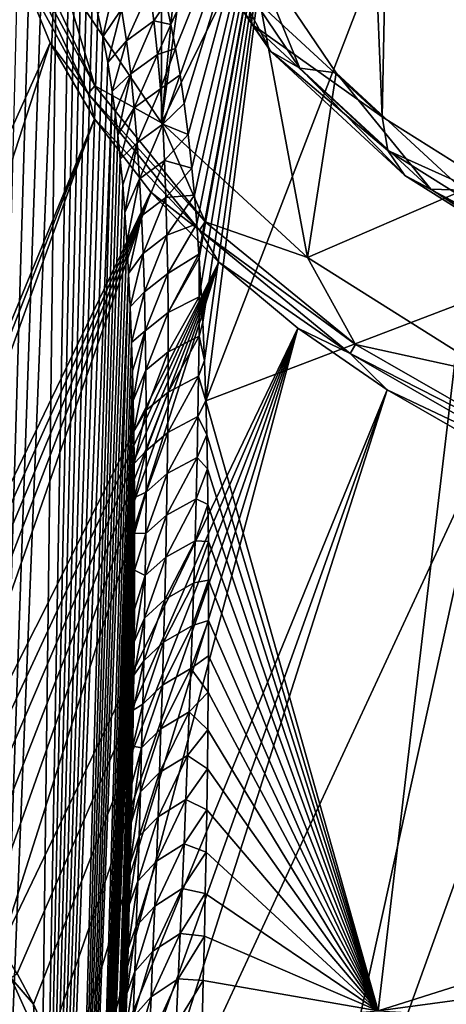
# Model space of a CAD drawing. Header units: metres. Extents: x -109 to 109, y -452 to 89.
# Tile 317 of 656: x -92.34 to -87.79, y -38.85 to -28.34. Entities that reach past the tile are written whole.
import ezdxf

# ---------------------------------------------------------------- set-up
doc = ezdxf.new("R2010")
doc.units = ezdxf.units.M
doc.layers.add('solid_K244270000C71_000', color=7, linetype='CONTINUOUS')

msp = doc.modelspace()

# ---------------------------------------------------------------- linework, layer by layer
at = {"layer": 'solid_K244270000C71_000'}
for points in [[(-88.470261, -29.380968, 9.53756), (-89.927452, -28.031088, 11.465388), (-89.492371, -4.299621, -6.140972)], [(-88.470261, -29.380968, 9.53756), (-89.492371, -4.299621, -6.140972), (-87.992493, -5.526445, -7.898163)], [(-86.605431, -30.554285, 7.861891), (-88.470261, -29.380968, 9.53756), (-87.992493, -5.526445, -7.898163)], [(-86.605431, -30.554285, 7.861891), (-87.992493, -5.526445, -7.898163), (-86.142349, -6.594023, -9.409782)], [(-90.822731, -29.442749, 11.90998), (-91.88929, -27.86355, 14.165308), (-90.822731, -21.261734, 23.593681)], [(-90.822731, -29.442749, 11.90998), (-90.822731, -21.261734, 23.593681), (-90.360031, -24.615568, 18.803909)], [(-94.747925, -29.878593, 29.174433), (-91.537315, -22.719255, 23.019787), (-92.010674, -23.529327, 21.862885)], [(-94.747925, -29.878593, 29.174433), (-94.442474, -29.272766, 29.220625), (-91.537315, -22.719255, 23.019787)], [(-94.442474, -29.272766, 29.220625), (-94.16642, -28.762608, 29.309647), (-91.537315, -22.719255, 23.019787)], [(-94.16642, -28.762608, 29.309647), (-93.91465, -28.330359, 29.433001), (-91.537315, -22.719255, 23.019787)], [(-95.612434, -31.636143, 27.458111), (-92.010674, -23.529327, 21.862885), (-92.3517, -24.360994, 20.67514)], [(-95.612434, -31.636143, 27.458111), (-95.003662, -30.417549, 29.175941), (-92.010674, -23.529327, 21.862885)], [(-95.003662, -30.417549, 29.175941), (-94.747925, -29.878593, 29.174433), (-92.010674, -23.529327, 21.862885)], [(-90.822731, -29.442749, 11.90998), (-90.360031, -24.615568, 18.803909), (-90.360031, -26.088915, 16.699751)], [(-90.351059, -32.409859, 43.926884), (-87.416115, -24.791819, 37.232819), (-89.495682, -25.713297, 35.916809)], [(-90.351059, -32.409859, 43.926884), (-87.621185, -31.367176, 45.478718), (-87.416115, -24.791819, 37.232819)], [(-90.774887, -28.16095, 37.640839), (-90.723404, -28.396309, 38.073467), (-89.495682, -25.713297, 35.916809)], [(-90.723404, -28.396309, 38.073467), (-90.673706, -28.653082, 38.526512), (-89.495682, -25.713297, 35.916809)], [(-90.673706, -28.653082, 38.526512), (-90.626259, -28.933062, 39.001026), (-89.495682, -25.713297, 35.916809)], [(-90.626259, -28.933062, 39.001026), (-90.581581, -29.238312, 39.498199), (-89.495682, -25.713297, 35.916809)], [(-90.581581, -29.238312, 39.498199), (-90.539215, -29.568861, 40.01778), (-89.495682, -25.713297, 35.916809)], [(-90.539215, -29.568861, 40.01778), (-90.500336, -29.928356, 40.562016), (-89.495682, -25.713297, 35.916809)], [(-90.500336, -29.928356, 40.562016), (-90.472939, -30.216473, 40.985741), (-89.495682, -25.713297, 35.916809)], [(-90.472939, -30.216473, 40.985741), (-90.447433, -30.521994, 41.423767), (-89.495682, -25.713297, 35.916809)], [(-90.447433, -30.521994, 41.423767), (-90.424377, -30.846804, 41.877274), (-89.495682, -25.713297, 35.916809)], [(-90.424377, -30.846804, 41.877274), (-90.421974, -30.883274, 41.927536), (-89.495682, -25.713297, 35.916809)], [(-90.421974, -30.883274, 41.927536), (-90.403061, -31.189827, 42.345177), (-89.495682, -25.713297, 35.916809)], [(-90.403061, -31.189827, 42.345177), (-90.382919, -31.572123, 42.854027), (-89.495682, -25.713297, 35.916809)], [(-90.382919, -31.572123, 42.854027), (-90.365837, -31.979162, 43.381695), (-89.495682, -25.713297, 35.916809)], [(-90.365837, -31.979162, 43.381695), (-90.351059, -32.409859, 43.926884), (-89.495682, -25.713297, 35.916809)], [(-90.822731, -29.442749, 11.90998), (-90.360031, -26.088915, 16.699751), (-89.888031, -27.537155, 14.631449)], [(-89.858498, -28.395002, 11.76212), (-90.853294, -26.922131, 13.865601), (-89.927452, -28.031088, 11.465388)], [(-90.637993, -27.231112, 14.156734), (-90.853294, -26.922131, 13.865601), (-89.858498, -28.395002, 11.76212)], [(-93.016296, -54.149242, 52.726505), (-92.209091, -27.053881, 32.431316), (-92.34124, -27.033058, 32.047913)], [(-93.016296, -54.149242, 52.726505), (-92.074921, -27.120966, 32.879246), (-92.209091, -27.053881, 32.431316)], [(-93.016296, -54.149242, 52.726505), (-91.940643, -27.244474, 33.399143), (-92.074921, -27.120966, 32.879246)], [(-93.016296, -54.149242, 52.726505), (-92.255592, -52.589027, 54.250729), (-91.940643, -27.244474, 33.399143)], [(-92.255592, -52.589027, 54.250729), (-91.808617, -27.43486, 33.997486), (-91.940643, -27.244474, 33.399143)], [(-89.658112, -28.68189, 12.084806), (-90.304306, -27.443628, 14.421444), (-90.637993, -27.231112, 14.156734)], [(-89.658112, -28.68189, 12.084806), (-90.637993, -27.231112, 14.156734), (-89.858498, -28.395002, 11.76212)], [(-92.329224, -27.580891, 15.905022), (-92.256958, -27.504454, 15.867311), (-91.535141, -29.049665, 13.660522)], [(-91.88929, -27.86355, 14.165308), (-91.535141, -29.049665, 13.660522), (-92.256958, -27.504454, 15.867311)], [(-92.255592, -52.589027, 54.250729), (-91.744164, -27.558313, 34.328033), (-91.808617, -27.43486, 33.997486)], [(-89.888031, -27.537155, 14.631449), (-90.304306, -27.443628, 14.421444), (-89.347557, -28.860167, 12.398418)], [(-89.658112, -28.68189, 12.084806), (-89.347557, -28.860167, 12.398418), (-90.304306, -27.443628, 14.421444)], [(-91.604065, -29.133169, 13.68814), (-92.3517, -27.760229, 15.820532), (-92.329224, -27.580891, 15.905022)], [(-91.604065, -29.133169, 13.68814), (-92.329224, -27.580891, 15.905022), (-91.535141, -29.049665, 13.660522)], [(-92.255592, -52.589027, 54.250729), (-91.68116, -27.703156, 34.681179), (-91.744164, -27.558313, 34.328033)], [(-89.268356, -30.882694, 9.853524), (-90.822731, -29.442749, 11.90998), (-89.888031, -27.537155, 14.631449)], [(-88.960121, -28.910973, 12.669435), (-89.888031, -27.537155, 14.631449), (-89.347557, -28.860167, 12.398418)], [(-89.268356, -30.882694, 9.853524), (-89.888031, -27.537155, 14.631449), (-88.960121, -28.910973, 12.669435)], [(-92.255592, -52.589027, 54.250729), (-91.619843, -27.870539, 35.057732), (-91.68116, -27.703156, 34.681179)], [(-95.612427, -36.62241, 20.336985), (-92.3517, -27.760229, 15.820532), (-92.010674, -28.591896, 14.632788)], [(-91.604065, -29.133169, 13.68814), (-92.010674, -28.591896, 14.632788), (-92.3517, -27.760229, 15.820532)], [(-92.255592, -52.589027, 54.250729), (-91.560486, -28.061937, 35.458725), (-91.619843, -27.870539, 35.057732)], [(-90.822731, -29.442749, 11.90998), (-91.535141, -29.049665, 13.660522), (-91.88929, -27.86355, 14.165308)], [(-91.310867, -27.911364, 36.125244), (-91.50341, -28.279846, 35.885788), (-91.448868, -28.525221, 36.339561)], [(-91.310867, -27.911364, 36.125244), (-91.448868, -28.525221, 36.339561), (-91.248383, -28.232275, 36.715775)], [(-91.248383, -28.232275, 36.715775), (-91.195572, -28.569603, 37.297516), (-90.948509, -28.01421, 37.114185)], [(-91.195572, -28.569603, 37.297516), (-90.903557, -28.357729, 37.701042), (-90.948509, -28.01421, 37.114185)], [(-90.903557, -28.357729, 37.701042), (-90.774887, -28.16095, 37.640839), (-90.948509, -28.01421, 37.114185)], [(-89.858498, -28.395002, 11.76212), (-89.927452, -28.031088, 11.465388), (-88.470261, -29.380968, 9.53756)], [(-92.255592, -52.589027, 54.250729), (-91.50341, -28.279846, 35.885788), (-91.560486, -28.061937, 35.458725)], [(-91.248383, -28.232275, 36.715775), (-91.448868, -28.525221, 36.339561), (-91.397202, -28.801134, 36.822067)], [(-91.248383, -28.232275, 36.715775), (-91.397202, -28.801134, 36.822067), (-91.195572, -28.569603, 37.297516)], [(-90.903557, -28.357729, 37.701042), (-90.723404, -28.396309, 38.073467), (-90.774887, -28.16095, 37.640839)], [(-92.255592, -52.589027, 54.250729), (-91.448868, -28.525221, 36.339561), (-91.50341, -28.279846, 35.885788)], [(-91.195572, -28.569603, 37.297516), (-91.150986, -28.920961, 37.871227), (-90.903557, -28.357729, 37.701042)], [(-91.150986, -28.920961, 37.871227), (-90.866325, -28.71398, 38.278702), (-90.903557, -28.357729, 37.701042)], [(-90.866325, -28.71398, 38.278702), (-90.723404, -28.396309, 38.073467), (-90.903557, -28.357729, 37.701042)], [(-90.866325, -28.71398, 38.278702), (-90.673706, -28.653082, 38.526512), (-90.723404, -28.396309, 38.073467)], [(-88.408783, -29.737951, 9.844193), (-89.858498, -28.395002, 11.76212), (-88.470261, -29.380968, 9.53756)], [(-89.658112, -28.68189, 12.084806), (-89.858498, -28.395002, 11.76212), (-88.408783, -29.737951, 9.844193)], [(-92.255592, -52.589027, 54.250729), (-91.397202, -28.801134, 36.822067), (-91.448868, -28.525221, 36.339561)], [(-91.195572, -28.569603, 37.297516), (-91.397202, -28.801134, 36.822067), (-91.348701, -29.10923, 37.334373)], [(-91.195572, -28.569603, 37.297516), (-91.348701, -29.10923, 37.334373), (-91.150986, -28.920961, 37.871227)], [(-95.003632, -37.819782, 18.604338), (-95.612427, -36.62241, 20.336985), (-92.010674, -28.591896, 14.632788)], [(-95.003632, -37.819782, 18.604338), (-92.010674, -28.591896, 14.632788), (-91.537315, -29.401968, 13.475886)], [(-91.604065, -29.133169, 13.68814), (-91.537315, -29.401968, 13.475886), (-92.010674, -28.591896, 14.632788)], [(-90.835793, -29.081505, 38.847988), (-90.673706, -28.653082, 38.526512), (-90.866325, -28.71398, 38.278702)], [(-90.835793, -29.081505, 38.847988), (-90.626259, -28.933062, 39.001026), (-90.673706, -28.653082, 38.526512)], [(-91.150986, -28.920961, 37.871227), (-91.113548, -29.284657, 38.4375), (-90.866325, -28.71398, 38.278702)], [(-91.113548, -29.284657, 38.4375), (-90.835793, -29.081505, 38.847988), (-90.866325, -28.71398, 38.278702)], [(-88.230156, -30.004696, 10.195647), (-89.347557, -28.860167, 12.398418), (-89.658112, -28.68189, 12.084806)], [(-88.230156, -30.004696, 10.195647), (-89.658112, -28.68189, 12.084806), (-88.408783, -29.737951, 9.844193)], [(-92.255592, -52.589027, 54.250729), (-91.348701, -29.10923, 37.334373), (-91.397202, -28.801134, 36.822067)], [(-88.960121, -28.910973, 12.669435), (-89.347557, -28.860167, 12.398418), (-87.953293, -30.151749, 10.553847)], [(-88.230156, -30.004696, 10.195647), (-87.953293, -30.151749, 10.553847), (-89.347557, -28.860167, 12.398418)], [(-91.150986, -28.920961, 37.871227), (-91.348701, -29.10923, 37.334373), (-91.318283, -29.333658, 37.693226)], [(-91.150986, -28.920961, 37.871227), (-91.318283, -29.333658, 37.693226), (-91.28949, -29.574102, 38.06641)], [(-91.150986, -28.920961, 37.871227), (-91.28949, -29.574102, 38.06641), (-91.113548, -29.284657, 38.4375)], [(-90.811043, -29.459009, 39.409641), (-90.626259, -28.933062, 39.001026), (-90.835793, -29.081505, 38.847988)], [(-90.811043, -29.459009, 39.409641), (-90.581581, -29.238312, 39.498199), (-90.626259, -28.933062, 39.001026)], [(-89.268356, -30.882694, 9.853524), (-88.960121, -28.910973, 12.669435), (-87.60791, -30.163593, 10.880507)], [(-87.60791, -30.163593, 10.880507), (-88.960121, -28.910973, 12.669435), (-87.953293, -30.151749, 10.553847)], [(-91.604065, -29.133169, 13.68814), (-91.535141, -29.049665, 13.660522), (-90.356461, -30.499517, 11.589917)], [(-90.822731, -29.442749, 11.90998), (-90.356461, -30.499517, 11.589917), (-91.535141, -29.049665, 13.660522)], [(-91.113548, -29.284657, 38.4375), (-91.082314, -29.659216, 38.996883), (-90.835793, -29.081505, 38.847988)], [(-91.082314, -29.659216, 38.996883), (-90.811043, -29.459009, 39.409641), (-90.835793, -29.081505, 38.847988)], [(-92.255592, -52.589027, 54.250729), (-91.972298, -51.695972, 54.988464), (-91.348701, -29.10923, 37.334373)], [(-91.972298, -51.695972, 54.988464), (-91.318283, -29.333658, 37.693226), (-91.348701, -29.10923, 37.334373)], [(-90.419983, -30.589638, 11.608088), (-91.537315, -29.401968, 13.475886), (-91.604065, -29.133169, 13.68814)], [(-90.419983, -30.589638, 11.608088), (-91.604065, -29.133169, 13.68814), (-90.356461, -30.499517, 11.589917)], [(-91.113548, -29.284657, 38.4375), (-91.28949, -29.574102, 38.06641), (-91.262482, -29.832207, 38.454956)], [(-91.113548, -29.284657, 38.4375), (-91.262482, -29.832207, 38.454956), (-91.082314, -29.659216, 38.996883)], [(-90.811043, -29.459009, 39.409641), (-90.539215, -29.568861, 40.01778), (-90.581581, -29.238312, 39.498199)], [(-94.749489, -37.635098, 18.101498), (-95.003632, -37.819782, 18.604338), (-91.537315, -29.401968, 13.475886)], [(-94.443977, -37.47089, 17.516186), (-94.749489, -37.635098, 18.101498), (-91.537315, -29.401968, 13.475886)], [(-94.443977, -37.47089, 17.516186), (-91.537315, -29.401968, 13.475886), (-90.935661, -30.183531, 12.359697)], [(-91.972298, -51.695972, 54.988464), (-91.28949, -29.574102, 38.06641), (-91.318283, -29.333658, 37.693226)], [(-90.419983, -30.589638, 11.608088), (-90.935661, -30.183531, 12.359697), (-91.537315, -29.401968, 13.475886)], [(-88.408783, -29.737951, 9.844193), (-88.470261, -29.380968, 9.53756), (-86.605431, -30.554285, 7.861891)], [(-91.082314, -29.659216, 38.996883), (-91.056557, -30.043526, 39.549824), (-90.811043, -29.459009, 39.409641)], [(-91.056557, -30.043526, 39.549824), (-90.791412, -29.84556, 39.964214), (-90.811043, -29.459009, 39.409641)], [(-89.268356, -30.882694, 9.853524), (-90.356461, -30.499517, 11.589917), (-90.822731, -29.442749, 11.90998)], [(-90.791412, -29.84556, 39.964214), (-90.539215, -29.568861, 40.01778), (-90.811043, -29.459009, 39.409641)], [(-91.972298, -51.695972, 54.988464), (-91.262482, -29.832207, 38.454956), (-91.28949, -29.574102, 38.06641)], [(-90.791412, -29.84556, 39.964214), (-90.500336, -29.928356, 40.562016), (-90.539215, -29.568861, 40.01778)], [(-91.082314, -29.659216, 38.996883), (-91.262482, -29.832207, 38.454956), (-91.237274, -30.10738, 38.858494)], [(-91.082314, -29.659216, 38.996883), (-91.237274, -30.10738, 38.858494), (-91.214058, -30.402052, 39.278469)], [(-91.082314, -29.659216, 38.996883), (-91.214058, -30.402052, 39.278469), (-91.056557, -30.043526, 39.549824)], [(-86.553535, -30.905241, 8.177128), (-88.408783, -29.737951, 9.844193), (-86.605431, -30.554285, 7.861891)], [(-88.230156, -30.004696, 10.195647), (-88.408783, -29.737951, 9.844193), (-86.553535, -30.905241, 8.177128)], [(-91.972298, -51.695972, 54.988464), (-91.237274, -30.10738, 38.858494), (-91.262482, -29.832207, 38.454956)], [(-91.056557, -30.043526, 39.549824), (-91.035652, -30.436661, 40.096703), (-90.791412, -29.84556, 39.964214)], [(-91.035652, -30.436661, 40.096703), (-90.776276, -30.240307, 40.512226), (-90.791412, -29.84556, 39.964214)], [(-90.776276, -30.240307, 40.512226), (-90.500336, -29.928356, 40.562016), (-90.791412, -29.84556, 39.964214)], [(-90.776276, -30.240307, 40.512226), (-90.472939, -30.216473, 40.985741), (-90.500336, -29.928356, 40.562016)], [(-86.402733, -31.154476, 8.55359), (-87.953293, -30.151749, 10.553847), (-88.230156, -30.004696, 10.195647)], [(-86.402733, -31.154476, 8.55359), (-88.230156, -30.004696, 10.195647), (-86.553535, -30.905241, 8.177128)], [(-91.972298, -51.695972, 54.988464), (-91.214058, -30.402052, 39.278469), (-91.237274, -30.10738, 38.858494)], [(-91.056557, -30.043526, 39.549824), (-91.214058, -30.402052, 39.278469), (-91.192871, -30.716169, 39.71487)], [(-91.056557, -30.043526, 39.549824), (-91.192871, -30.716169, 39.71487), (-91.035652, -30.436661, 40.096703)], [(-94.167725, -37.379787, 17.00588), (-94.443977, -37.47089, 17.516186), (-90.935661, -30.183531, 12.359697)], [(-93.915916, -37.347607, 16.557362), (-94.167725, -37.379787, 17.00588), (-90.935661, -30.183531, 12.359697)], [(-93.684242, -37.364178, 16.159666), (-93.915916, -37.347607, 16.557362), (-90.935661, -30.183531, 12.359697)], [(-93.468987, -37.422405, 15.803956), (-93.684242, -37.364178, 16.159666), (-90.935661, -30.183531, 12.359697)], [(-93.468987, -37.422405, 15.803956), (-90.935661, -30.183531, 12.359697), (-90.210846, -30.92992, 11.293743)], [(-91.035652, -30.436661, 40.096703), (-91.019043, -30.837812, 40.637875), (-90.776276, -30.240307, 40.512226)], [(-91.019043, -30.837812, 40.637875), (-90.765137, -30.64257, 41.054092), (-90.776276, -30.240307, 40.512226)], [(-90.419983, -30.589638, 11.608088), (-90.210846, -30.92992, 11.293743), (-90.935661, -30.183531, 12.359697)], [(-90.765137, -30.64257, 41.054092), (-90.472939, -30.216473, 40.985741), (-90.776276, -30.240307, 40.512226)], [(-90.765137, -30.64257, 41.054092), (-90.447433, -30.521994, 41.423767), (-90.472939, -30.216473, 40.985741)], [(-87.279099, -32.134308, 8.066035), (-89.268356, -30.882694, 9.853524), (-87.60791, -30.163593, 10.880507)], [(-87.60791, -30.163593, 10.880507), (-87.953293, -30.151749, 10.553847), (-86.169006, -31.274393, 8.950546)], [(-86.402733, -31.154476, 8.55359), (-86.169006, -31.274393, 8.950546), (-87.953293, -30.151749, 10.553847)], [(-91.972298, -51.695972, 54.988464), (-91.192871, -30.716169, 39.71487), (-91.214058, -30.402052, 39.278469)], [(-91.035652, -30.436661, 40.096703), (-91.192871, -30.716169, 39.71487), (-91.173828, -31.05085, 40.168304)], [(-91.035652, -30.436661, 40.096703), (-91.173828, -31.05085, 40.168304), (-91.019043, -30.837812, 40.637875)], [(-90.757576, -31.051802, 41.590153), (-90.447433, -30.521994, 41.423767), (-90.765137, -30.64257, 41.054092)], [(-90.757576, -31.051802, 41.590153), (-90.424377, -30.846804, 41.877274), (-90.447433, -30.521994, 41.423767)], [(-90.419983, -30.589638, 11.608088), (-90.356461, -30.499517, 11.589917), (-88.756737, -31.80995, 9.718427)], [(-89.268356, -30.882694, 9.853524), (-88.756737, -31.80995, 9.718427), (-90.356461, -30.499517, 11.589917)], [(-91.019043, -30.837812, 40.637875), (-91.006302, -31.246372, 41.173611), (-90.765137, -30.64257, 41.054092)], [(-91.006302, -31.246372, 41.173611), (-90.757576, -31.051802, 41.590153), (-90.765137, -30.64257, 41.054092)], [(-88.81295, -31.906044, 9.728065), (-90.210846, -30.92992, 11.293743), (-90.419983, -30.589638, 11.608088)], [(-88.81295, -31.906044, 9.728065), (-90.419983, -30.589638, 11.608088), (-88.756737, -31.80995, 9.718427)], [(-91.972298, -51.695972, 54.988464), (-91.173828, -31.05085, 40.168304), (-91.192871, -30.716169, 39.71487)], [(-91.019043, -30.837812, 40.637875), (-91.173828, -31.05085, 40.168304), (-91.157112, -31.408381, 40.640076)], [(-91.019043, -30.837812, 40.637875), (-91.157112, -31.408381, 40.640076), (-91.006302, -31.246372, 41.173611)], [(-90.753204, -31.467474, 42.120739), (-90.424377, -30.846804, 41.877274), (-90.757576, -31.051802, 41.590153)], [(-90.753204, -31.467474, 42.120739), (-90.421974, -30.883274, 41.927536), (-90.424377, -30.846804, 41.877274)], [(-93.266861, -37.517017, 15.482961), (-93.468987, -37.422405, 15.803956), (-90.210846, -30.92992, 11.293743)], [(-93.075142, -37.646137, 15.191086), (-93.266861, -37.517017, 15.482961), (-90.210846, -30.92992, 11.293743)], [(-92.891106, -37.808548, 14.923421), (-93.075142, -37.646137, 15.191086), (-90.210846, -30.92992, 11.293743)], [(-92.712578, -38.005928, 14.676553), (-92.891106, -37.808548, 14.923421), (-90.210846, -30.92992, 11.293743)], [(-92.537209, -38.241272, 14.447482), (-92.712578, -38.005928, 14.676553), (-90.210846, -30.92992, 11.293743)], [(-92.537209, -38.241272, 14.447482), (-90.210846, -30.92992, 11.293743), (-89.369064, -31.634766, 10.287119)], [(-90.421356, -31.299168, 42.460396), (-90.421974, -30.883274, 41.927536), (-90.753204, -31.467474, 42.120739)], [(-90.421356, -31.299168, 42.460396), (-90.403061, -31.189827, 42.345177), (-90.421974, -30.883274, 41.927536)], [(-88.81295, -31.906044, 9.728065), (-89.369064, -31.634766, 10.287119), (-90.210846, -30.92992, 11.293743)], [(-87.279099, -32.134308, 8.066035), (-88.756737, -31.80995, 9.718427), (-89.268356, -30.882694, 9.853524)], [(-91.972298, -51.695972, 54.988464), (-91.757278, -50.725655, 55.706074), (-91.173828, -31.05085, 40.168304)], [(-91.757278, -50.725655, 55.706074), (-91.157112, -31.408381, 40.640076), (-91.173828, -31.05085, 40.168304)], [(-91.006302, -31.246372, 41.173611), (-90.997017, -31.661762, 41.704185), (-90.757576, -31.051802, 41.590153)], [(-90.997017, -31.661762, 41.704185), (-90.753204, -31.467474, 42.120739), (-90.757576, -31.051802, 41.590153)], [(-90.421356, -31.299168, 42.460396), (-90.382919, -31.572123, 42.854027), (-90.403061, -31.189827, 42.345177)], [(-91.006302, -31.246372, 41.173611), (-91.157112, -31.408381, 40.640076), (-91.1427, -31.787931, 41.129711)], [(-91.006302, -31.246372, 41.173611), (-91.1427, -31.787931, 41.129711), (-90.997017, -31.661762, 41.704185)], [(-90.421356, -31.299168, 42.460396), (-90.753204, -31.467474, 42.120739), (-90.751701, -31.889189, 42.646107)], [(-90.421356, -31.299168, 42.460396), (-90.751701, -31.889189, 42.646107), (-90.423561, -31.720284, 42.986828)], [(-90.421356, -31.299168, 42.460396), (-90.423561, -31.720284, 42.986828), (-90.382919, -31.572123, 42.854027)], [(-88.514847, -38.917652, 52.655231), (-87.621185, -31.367176, 45.478718), (-90.351059, -32.409859, 43.926884)], [(-88.514847, -38.917652, 52.655231), (-86.513313, -38.285343, 53.464939), (-87.621185, -31.367176, 45.478718)], [(-91.757278, -50.725655, 55.706074), (-91.1427, -31.787931, 41.129711), (-91.157112, -31.408381, 40.640076)], [(-90.997017, -31.661762, 41.704185), (-90.990852, -32.083515, 42.229813), (-90.753204, -31.467474, 42.120739)], [(-90.990852, -32.083515, 42.229813), (-90.751701, -31.889189, 42.646107), (-90.753204, -31.467474, 42.120739)], [(-90.423561, -31.720284, 42.986828), (-90.365837, -31.979162, 43.381695), (-90.382919, -31.572123, 42.854027)], [(-92.36351, -38.519344, 14.235106), (-92.537209, -38.241272, 14.447482), (-89.369064, -31.634766, 10.287119)], [(-92.189934, -38.847149, 14.038994), (-92.36351, -38.519344, 14.235106), (-89.369064, -31.634766, 10.287119)], [(-92.015358, -39.233391, 13.8601), (-92.189934, -38.847149, 14.038994), (-89.369064, -31.634766, 10.287119)], [(-91.839142, -39.690403, 13.70112), (-92.015358, -39.233391, 13.8601), (-89.369064, -31.634766, 10.287119)], [(-91.660507, -40.232372, 13.565744), (-91.839142, -39.690403, 13.70112), (-89.369064, -31.634766, 10.287119)], [(-91.660507, -40.232372, 13.565744), (-89.369064, -31.634766, 10.287119), (-88.41748, -32.292053, 9.348413)], [(-90.997017, -31.661762, 41.704185), (-91.1427, -31.787931, 41.129711), (-91.133553, -32.089031, 41.509712)], [(-90.997017, -31.661762, 41.704185), (-91.133553, -32.089031, 41.509712), (-91.125877, -32.404896, 41.901028)], [(-90.997017, -31.661762, 41.704185), (-91.125877, -32.404896, 41.901028), (-90.990852, -32.083515, 42.229813)], [(-90.423561, -31.720284, 42.986828), (-90.751701, -31.889189, 42.646107), (-90.752792, -32.316589, 43.166481)], [(-90.423561, -31.720284, 42.986828), (-90.752792, -32.316589, 43.166481), (-90.428185, -32.146885, 43.508038)], [(-90.423561, -31.720284, 42.986828), (-90.428185, -32.146885, 43.508038), (-90.365837, -31.979162, 43.381695)], [(-88.81295, -31.906044, 9.728065), (-88.41748, -32.292053, 9.348413), (-89.369064, -31.634766, 10.287119)], [(-91.757278, -50.725655, 55.706074), (-91.133553, -32.089031, 41.509712), (-91.1427, -31.787931, 41.129711)], [(-88.81295, -31.906044, 9.728065), (-88.756737, -31.80995, 9.718427), (-86.784569, -32.941139, 8.10292)], [(-87.279099, -32.134308, 8.066035), (-86.784569, -32.941139, 8.10292), (-88.756737, -31.80995, 9.718427)], [(-90.990852, -32.083515, 42.229813), (-90.987511, -32.511238, 42.750687), (-90.751701, -31.889189, 42.646107)], [(-90.987511, -32.511238, 42.750687), (-90.752792, -32.316589, 43.166481), (-90.751701, -31.889189, 42.646107)], [(-86.831787, -33.042389, 8.105195), (-88.41748, -32.292053, 9.348413), (-88.81295, -31.906044, 9.728065)], [(-86.831787, -33.042389, 8.105195), (-88.81295, -31.906044, 9.728065), (-86.784569, -32.941139, 8.10292)], [(-90.428185, -32.146885, 43.508038), (-90.351059, -32.409859, 43.926884), (-90.365837, -31.979162, 43.381695)], [(-91.757278, -50.725655, 55.706074), (-91.125877, -32.404896, 41.901028), (-91.133553, -32.089031, 41.509712)], [(-90.990852, -32.083515, 42.229813), (-91.125877, -32.404896, 41.901028), (-91.119629, -32.734657, 42.303204)], [(-90.990852, -32.083515, 42.229813), (-91.119629, -32.734657, 42.303204), (-90.987511, -32.511238, 42.750687)], [(-90.428185, -32.146885, 43.508038), (-90.752792, -32.316589, 43.166481), (-90.75621, -32.749332, 43.682083)], [(-90.428185, -32.146885, 43.508038), (-90.75621, -32.749332, 43.682083), (-90.434975, -32.578667, 44.024273)], [(-90.428185, -32.146885, 43.508038), (-90.434975, -32.578667, 44.024273), (-90.351059, -32.409859, 43.926884)], [(-91.479614, -40.878841, 13.460609), (-91.660507, -40.232372, 13.565744), (-88.41748, -32.292053, 9.348413)], [(-91.339989, -41.459778, 13.406404), (-91.479614, -40.878841, 13.460609), (-88.41748, -32.292053, 9.348413)], [(-91.339989, -41.459778, 13.406404), (-88.41748, -32.292053, 9.348413), (-87.364227, -32.896179, 8.485634)], [(-90.987511, -32.511238, 42.750687), (-90.986717, -32.944561, 43.266987), (-90.752792, -32.316589, 43.166481)], [(-90.986717, -32.944561, 43.266987), (-90.75621, -32.749332, 43.682083), (-90.752792, -32.316589, 43.166481)], [(-86.831787, -33.042389, 8.105195), (-87.364227, -32.896179, 8.485634), (-88.41748, -32.292053, 9.348413)], [(-91.757278, -50.725655, 55.706074), (-91.119629, -32.734657, 42.303204), (-91.125877, -32.404896, 41.901028)], [(-90.434975, -32.578667, 44.024273), (-90.341072, -32.773781, 44.377666), (-90.351059, -32.409859, 43.926884)], [(-90.341072, -32.773781, 44.377666), (-88.514847, -38.917652, 52.655231), (-90.351059, -32.409859, 43.926884)], [(-90.987511, -32.511238, 42.750687), (-91.119629, -32.734657, 42.303204), (-91.114937, -33.080162, 42.71714)], [(-90.987511, -32.511238, 42.750687), (-91.114937, -33.080162, 42.71714), (-90.986717, -32.944561, 43.266987)], [(-90.434975, -32.578667, 44.024273), (-90.75621, -32.749332, 43.682083), (-90.761726, -33.187153, 44.193081)], [(-90.434975, -32.578667, 44.024273), (-90.761726, -33.187153, 44.193081), (-90.443718, -33.015385, 44.535721)], [(-90.434975, -32.578667, 44.024273), (-90.443718, -33.015385, 44.535721), (-90.341072, -32.773781, 44.377666)], [(-91.757278, -50.725655, 55.706074), (-91.114937, -33.080162, 42.71714), (-91.119629, -32.734657, 42.303204)], [(-90.988228, -33.383183, 43.778866), (-90.761726, -33.187153, 44.193081), (-90.75621, -32.749332, 43.682083)], [(-90.986717, -32.944561, 43.266987), (-90.988228, -33.383183, 43.778866), (-90.75621, -32.749332, 43.682083)], [(-90.443718, -33.015385, 44.535721), (-90.333595, -33.135693, 44.817127), (-90.341072, -32.773781, 44.377666)], [(-90.341072, -32.773781, 44.377666), (-90.333595, -33.135693, 44.817127), (-88.514847, -38.917652, 52.655231)], [(-89.495613, -42.545258, 11.878278), (-91.339989, -41.459778, 13.406404), (-87.364227, -32.896179, 8.485634)], [(-90.986717, -32.944561, 43.266987), (-91.114937, -33.080162, 42.71714), (-91.111885, -33.442944, 43.143597)], [(-90.986717, -32.944561, 43.266987), (-91.111885, -33.442944, 43.143597), (-90.988228, -33.383183, 43.778866)], [(-89.495613, -42.545258, 11.878278), (-87.364227, -32.896179, 8.485634), (-86.218277, -33.441986, 7.706139)], [(-91.757278, -50.725655, 55.706074), (-91.111885, -33.442944, 43.143597), (-91.114937, -33.080162, 42.71714)], [(-90.443718, -33.015385, 44.535721), (-90.761726, -33.187153, 44.193081), (-90.769157, -33.62981, 44.699635)], [(-90.443718, -33.015385, 44.535721), (-90.769157, -33.62981, 44.699635), (-90.454224, -33.456814, 45.042553)], [(-90.443718, -33.015385, 44.535721), (-90.454224, -33.456814, 45.042553), (-90.333595, -33.135693, 44.817127)], [(-90.991844, -33.826836, 44.286457), (-90.769157, -33.62981, 44.699635), (-90.761726, -33.187153, 44.193081)], [(-90.988228, -33.383183, 43.778866), (-90.991844, -33.826836, 44.286457), (-90.761726, -33.187153, 44.193081)], [(-90.454224, -33.456814, 45.042553), (-90.328003, -33.514542, 45.268513), (-90.333595, -33.135693, 44.817127)], [(-90.333595, -33.135693, 44.817127), (-90.328003, -33.514542, 45.268513), (-88.514847, -38.917652, 52.655231)], [(-90.988228, -33.383183, 43.778866), (-91.111885, -33.442944, 43.143597), (-91.110397, -33.821564, 43.581886)], [(-90.988228, -33.383183, 43.778866), (-91.110397, -33.821564, 43.581886), (-90.991844, -33.826836, 44.286457)], [(-91.757278, -50.725655, 55.706074), (-91.110397, -33.821564, 43.581886), (-91.111885, -33.442944, 43.143597)], [(-90.454224, -33.456814, 45.042553), (-90.769157, -33.62981, 44.699635), (-90.77829, -34.077072, 45.201889)], [(-90.454224, -33.456814, 45.042553), (-90.77829, -34.077072, 45.201889), (-90.466301, -33.902725, 45.544945)], [(-90.454224, -33.456814, 45.042553), (-90.466301, -33.902725, 45.544945), (-90.328003, -33.514542, 45.268513)], [(-87.416069, -43.466724, 10.562288), (-89.495613, -42.545258, 11.878278), (-86.218277, -33.441986, 7.706139)], [(-90.466301, -33.902725, 45.544945), (-90.323753, -33.90926, 45.730721), (-90.328003, -33.514542, 45.268513)], [(-90.328003, -33.514542, 45.268513), (-90.323753, -33.90926, 45.730721), (-88.514847, -38.917652, 52.655231)], [(-90.99736, -34.275272, 44.789883), (-90.77829, -34.077072, 45.201889), (-90.769157, -33.62981, 44.699635)], [(-90.991844, -33.826836, 44.286457), (-90.99736, -34.275272, 44.789883), (-90.769157, -33.62981, 44.699635)], [(-91.757278, -50.725655, 55.706074), (-91.613785, -49.676086, 56.399841), (-91.110397, -33.821564, 43.581886)], [(-91.613785, -49.676086, 56.399841), (-91.110558, -34.21756, 44.0327), (-91.110397, -33.821564, 43.581886)], [(-90.991844, -33.826836, 44.286457), (-91.110397, -33.821564, 43.581886), (-91.110558, -34.21756, 44.0327)], [(-90.991844, -33.826836, 44.286457), (-91.110558, -34.21756, 44.0327), (-90.99736, -34.275272, 44.789883)], [(-90.466301, -33.902725, 45.544945), (-90.77829, -34.077072, 45.201889), (-90.788979, -34.528744, 45.69997)], [(-90.466301, -33.902725, 45.544945), (-90.788979, -34.528744, 45.69997), (-90.479797, -34.352959, 46.043026)], [(-90.466301, -33.902725, 45.544945), (-90.479797, -34.352959, 46.043026), (-90.323753, -33.90926, 45.730721)], [(-90.479797, -34.352959, 46.043026), (-90.321243, -34.321655, 46.204876), (-90.323753, -33.90926, 45.730721)], [(-90.323753, -33.90926, 45.730721), (-90.321243, -34.321655, 46.204876), (-88.514847, -38.917652, 52.655231)], [(-91.004593, -34.728275, 45.289265), (-90.788979, -34.528744, 45.69997), (-90.77829, -34.077072, 45.201889)], [(-90.99736, -34.275272, 44.789883), (-91.004593, -34.728275, 45.289265), (-90.77829, -34.077072, 45.201889)], [(-91.613785, -49.676086, 56.399841), (-91.112518, -34.633293, 44.497105), (-91.110558, -34.21756, 44.0327)], [(-90.99736, -34.275272, 44.789883), (-91.110558, -34.21756, 44.0327), (-91.112518, -34.633293, 44.497105)], [(-90.99736, -34.275272, 44.789883), (-91.112518, -34.633293, 44.497105), (-91.115318, -34.979546, 44.878201)], [(-90.99736, -34.275272, 44.789883), (-91.115318, -34.979546, 44.878201), (-91.004593, -34.728275, 45.289265)], [(-90.494568, -34.807346, 46.536915), (-90.320915, -34.753696, 46.692158), (-90.321243, -34.321655, 46.204876)], [(-90.479797, -34.352959, 46.043026), (-90.494568, -34.807346, 46.536915), (-90.321243, -34.321655, 46.204876)], [(-90.321243, -34.321655, 46.204876), (-90.320915, -34.753696, 46.692158), (-88.514847, -38.917652, 52.655231)], [(-90.479797, -34.352959, 46.043026), (-90.788979, -34.528744, 45.69997), (-90.801071, -34.984661, 46.193985)], [(-90.479797, -34.352959, 46.043026), (-90.801071, -34.984661, 46.193985), (-90.494568, -34.807346, 46.536915)], [(-91.013405, -35.185661, 45.784683), (-90.801071, -34.984661, 46.193985), (-90.788979, -34.528744, 45.69997)], [(-91.004593, -34.728275, 45.289265), (-91.013405, -35.185661, 45.784683), (-90.788979, -34.528744, 45.69997)], [(-91.613785, -49.676086, 56.399841), (-91.115318, -34.979546, 44.878201), (-91.112518, -34.633293, 44.497105)], [(-91.004593, -34.728275, 45.289265), (-91.115318, -34.979546, 44.878201), (-91.119217, -35.337719, 45.267681)], [(-91.004593, -34.728275, 45.289265), (-91.119217, -35.337719, 45.267681), (-91.013405, -35.185661, 45.784683)], [(-90.510483, -35.265732, 47.02673), (-90.32225, -35.129089, 47.108257), (-90.320915, -34.753696, 46.692158)], [(-90.494568, -34.807346, 46.536915), (-90.510483, -35.265732, 47.02673), (-90.320915, -34.753696, 46.692158)], [(-90.320915, -34.753696, 46.692158), (-90.32225, -35.129089, 47.108257), (-88.514847, -38.917652, 52.655231)], [(-90.494568, -34.807346, 46.536915), (-90.801071, -34.984661, 46.193985), (-90.814423, -35.444656, 46.684032)], [(-90.494568, -34.807346, 46.536915), (-90.814423, -35.444656, 46.684032), (-90.510483, -35.265732, 47.02673)], [(-91.613785, -49.676086, 56.399841), (-91.119217, -35.337719, 45.267681), (-91.115318, -34.979546, 44.878201)], [(-91.023636, -35.647259, 46.276234), (-90.814423, -35.444656, 46.684032), (-90.801071, -34.984661, 46.193985)], [(-91.013405, -35.185661, 45.784683), (-91.023636, -35.647259, 46.276234), (-90.801071, -34.984661, 46.193985)], [(-91.013405, -35.185661, 45.784683), (-91.119217, -35.337719, 45.267681), (-91.124283, -35.709278, 45.666142)], [(-91.013405, -35.185661, 45.784683), (-91.124283, -35.709278, 45.666142), (-91.023636, -35.647259, 46.276234)], [(-90.510483, -35.265732, 47.02673), (-90.324539, -35.517262, 47.532349), (-90.32225, -35.129089, 47.108257)], [(-90.32225, -35.129089, 47.108257), (-90.324539, -35.517262, 47.532349), (-88.514847, -38.917652, 52.655231)], [(-90.510483, -35.265732, 47.02673), (-90.814423, -35.444656, 46.684032), (-90.828903, -35.908577, 47.170216)], [(-90.510483, -35.265732, 47.02673), (-90.828903, -35.908577, 47.170216), (-90.527397, -35.727978, 47.512573)], [(-90.510483, -35.265732, 47.02673), (-90.527397, -35.727978, 47.512573), (-90.324539, -35.517262, 47.532349)], [(-91.613785, -49.676086, 56.399841), (-91.124283, -35.709278, 45.666142), (-91.119217, -35.337719, 45.267681)], [(-91.035156, -36.1129, 46.763996), (-90.828903, -35.908577, 47.170216), (-90.814423, -35.444656, 46.684032)], [(-91.023636, -35.647259, 46.276234), (-91.035156, -36.1129, 46.763996), (-90.814423, -35.444656, 46.684032)], [(-90.527397, -35.727978, 47.512573), (-90.328041, -35.91954, 47.965225), (-90.324539, -35.517262, 47.532349)], [(-90.324539, -35.517262, 47.532349), (-90.328041, -35.91954, 47.965225), (-88.514847, -38.917652, 52.655231)], [(-91.613785, -49.676086, 56.399841), (-91.130585, -36.095707, 46.074177), (-91.124283, -35.709278, 45.666142)], [(-91.023636, -35.647259, 46.276234), (-91.124283, -35.709278, 45.666142), (-91.130585, -36.095707, 46.074177)], [(-91.023636, -35.647259, 46.276234), (-91.130585, -36.095707, 46.074177), (-91.035156, -36.1129, 46.763996)], [(-90.527397, -35.727978, 47.512573), (-90.828903, -35.908577, 47.170216), (-90.844406, -36.376305, 47.652599)], [(-90.527397, -35.727978, 47.512573), (-90.844406, -36.376305, 47.652599), (-90.545227, -36.193974, 47.994526)], [(-90.527397, -35.727978, 47.512573), (-90.545227, -36.193974, 47.994526), (-90.328041, -35.91954, 47.965225)], [(-91.047844, -36.582451, 47.248047), (-90.844406, -36.376305, 47.652599), (-90.828903, -35.908577, 47.170216)], [(-91.035156, -36.1129, 46.763996), (-91.047844, -36.582451, 47.248047), (-90.828903, -35.908577, 47.170216)], [(-90.545227, -36.193974, 47.994526), (-90.333046, -36.33736, 48.407738), (-90.328041, -35.91954, 47.965225)], [(-90.328041, -35.91954, 47.965225), (-90.333046, -36.33736, 48.407738), (-88.514847, -38.917652, 52.655231)], [(-91.613785, -49.676086, 56.399841), (-91.138092, -36.49659, 46.491646), (-91.130585, -36.095707, 46.074177)], [(-91.035156, -36.1129, 46.763996), (-91.138092, -36.49659, 46.491646), (-91.146729, -36.910999, 46.918159)], [(-91.035156, -36.1129, 46.763996), (-91.146729, -36.910999, 46.918159), (-91.047844, -36.582451, 47.248047)], [(-91.035156, -36.1129, 46.763996), (-91.130585, -36.095707, 46.074177), (-91.138092, -36.49659, 46.491646)], [(-90.545227, -36.193974, 47.994526), (-90.844406, -36.376305, 47.652599), (-90.860817, -36.847729, 48.131264)], [(-90.545227, -36.193974, 47.994526), (-90.860817, -36.847729, 48.131264), (-90.563858, -36.663605, 48.472672)], [(-90.545227, -36.193974, 47.994526), (-90.563858, -36.663605, 48.472672), (-90.333046, -36.33736, 48.407738)], [(-90.563858, -36.663605, 48.472672), (-90.339828, -36.772179, 48.860703), (-90.333046, -36.33736, 48.407738)], [(-90.333046, -36.33736, 48.407738), (-90.339828, -36.772179, 48.860703), (-88.514847, -38.917652, 52.655231)], [(-91.061592, -37.05579, 47.728436), (-90.860817, -36.847729, 48.131264), (-90.844406, -36.376305, 47.652599)], [(-91.047844, -36.582451, 47.248047), (-91.061592, -37.05579, 47.728436), (-90.844406, -36.376305, 47.652599)], [(-91.613785, -49.676086, 56.399841), (-91.146729, -36.910999, 46.918159), (-91.138092, -36.49659, 46.491646)], [(-91.047844, -36.582451, 47.248047), (-91.146729, -36.910999, 46.918159), (-91.156586, -37.340816, 47.354435)], [(-91.047844, -36.582451, 47.248047), (-91.156586, -37.340816, 47.354435), (-91.061592, -37.05579, 47.728436)], [(-90.563858, -36.663605, 48.472672), (-90.860817, -36.847729, 48.131264), (-90.878044, -37.322723, 48.606274)], [(-90.563858, -36.663605, 48.472672), (-90.878044, -37.322723, 48.606274), (-90.583183, -37.136761, 48.947083)], [(-90.563858, -36.663605, 48.472672), (-90.583183, -37.136761, 48.947083), (-90.339828, -36.772179, 48.860703)], [(-91.076286, -37.532799, 48.205227), (-90.878044, -37.322723, 48.606274), (-90.860817, -36.847729, 48.131264)], [(-91.061592, -37.05579, 47.728436), (-91.076286, -37.532799, 48.205227), (-90.860817, -36.847729, 48.131264)], [(-90.583183, -37.136761, 48.947083), (-90.348068, -37.224842, 49.324825), (-90.339828, -36.772179, 48.860703)], [(-90.339828, -36.772179, 48.860703), (-90.348068, -37.224842, 49.324825), (-88.514847, -38.917652, 52.655231)], [(-91.613785, -49.676086, 56.399841), (-91.156586, -37.340816, 47.354435), (-91.146729, -36.910999, 46.918159)], [(-91.061592, -37.05579, 47.728436), (-91.156586, -37.340816, 47.354435), (-91.167747, -37.787937, 47.801182)], [(-91.061592, -37.05579, 47.728436), (-91.167747, -37.787937, 47.801182), (-91.076286, -37.532799, 48.205227)], [(-90.583183, -37.136761, 48.947083), (-90.878044, -37.322723, 48.606274), (-90.895988, -37.801189, 49.07769)], [(-90.583183, -37.136761, 48.947083), (-90.895988, -37.801189, 49.07769), (-90.603119, -37.613346, 49.417831)], [(-90.583183, -37.136761, 48.947083), (-90.603119, -37.613346, 49.417831), (-90.348068, -37.224842, 49.324825)], [(-90.603119, -37.613346, 49.417831), (-90.356827, -37.666592, 49.771103), (-90.348068, -37.224842, 49.324825)], [(-90.348068, -37.224842, 49.324825), (-90.356827, -37.666592, 49.771103), (-88.514847, -38.917652, 52.655231)], [(-91.613785, -49.676086, 56.399841), (-91.167747, -37.787937, 47.801182), (-91.156586, -37.340816, 47.354435)], [(-91.091835, -38.013355, 48.678482), (-90.895988, -37.801189, 49.07769), (-90.878044, -37.322723, 48.606274)], [(-91.076286, -37.532799, 48.205227), (-91.091835, -38.013355, 48.678482), (-90.878044, -37.322723, 48.606274)], [(-91.076286, -37.532799, 48.205227), (-91.167747, -37.787937, 47.801182), (-91.180206, -38.252754, 48.258617)], [(-91.076286, -37.532799, 48.205227), (-91.180206, -38.252754, 48.258617), (-91.091835, -38.013355, 48.678482)], [(-90.603119, -37.613346, 49.417831), (-90.895988, -37.801189, 49.07769), (-90.914566, -38.283047, 49.545563)], [(-90.603119, -37.613346, 49.417831), (-90.914566, -38.283047, 49.545563), (-90.623596, -38.093281, 49.884968)], [(-90.603119, -37.613346, 49.417831), (-90.623596, -38.093281, 49.884968), (-90.356827, -37.666592, 49.771103)], [(-90.623596, -38.093281, 49.884968), (-90.366676, -38.122791, 50.225185), (-90.356827, -37.666592, 49.771103)], [(-90.356827, -37.666592, 49.771103), (-90.366676, -38.122791, 50.225185), (-88.514847, -38.917652, 52.655231)], [(-91.613785, -49.676086, 56.399841), (-91.545441, -48.544758, 57.065292), (-91.167747, -37.787937, 47.801182)], [(-91.545441, -48.544758, 57.065292), (-91.180206, -38.252754, 48.258617), (-91.167747, -37.787937, 47.801182)], [(-91.108147, -38.497372, 49.148235), (-90.914566, -38.283047, 49.545563), (-90.895988, -37.801189, 49.07769)], [(-91.091835, -38.013355, 48.678482), (-91.108147, -38.497372, 49.148235), (-90.895988, -37.801189, 49.07769)], [(-91.091835, -38.013355, 48.678482), (-91.180206, -38.252754, 48.258617), (-91.193825, -38.733379, 48.726078)], [(-91.091835, -38.013355, 48.678482), (-91.193825, -38.733379, 48.726078), (-91.108147, -38.497372, 49.148235)], [(-90.623596, -38.093281, 49.884968), (-90.914566, -38.283047, 49.545563), (-90.933708, -38.768208, 50.009933)], [(-90.623596, -38.093281, 49.884968), (-90.933708, -38.768208, 50.009933), (-90.644531, -38.576485, 50.348541)], [(-90.623596, -38.093281, 49.884968), (-90.644531, -38.576485, 50.348541), (-90.366676, -38.122791, 50.225185)], [(-90.644531, -38.576485, 50.348541), (-90.377777, -38.592693, 50.68578), (-90.366676, -38.122791, 50.225185)], [(-90.366676, -38.122791, 50.225185), (-90.377777, -38.592693, 50.68578), (-88.514847, -38.917652, 52.655231)], [(-91.545441, -48.544758, 57.065292), (-91.193825, -38.733379, 48.726078), (-91.180206, -38.252754, 48.258617)], [(-91.125145, -38.984764, 49.614529), (-90.933708, -38.768208, 50.009933), (-90.914566, -38.283047, 49.545563)], [(-91.108147, -38.497372, 49.148235), (-91.125145, -38.984764, 49.614529), (-90.914566, -38.283047, 49.545563)], [(-86.567711, -38.653728, 53.775669), (-86.513313, -38.285343, 53.464939), (-88.514847, -38.917652, 52.655231)], [(-92.428406, -38.565731, 14.32972), (-92.36351, -38.519344, 14.235106), (-92.189934, -38.847149, 14.038994)], [(-91.108147, -38.497372, 49.148235), (-91.193825, -38.733379, 48.726078), (-91.206123, -39.147427, 49.123692)], [(-91.108147, -38.497372, 49.148235), (-91.206123, -39.147427, 49.123692), (-91.125145, -38.984764, 49.614529)], [(-92.171356, -39.141819, 14.054757), (-92.47673, -39.044823, 14.575706), (-92.428406, -38.565731, 14.32972)], [(-92.171356, -39.141819, 14.054757), (-92.428406, -38.565731, 14.32972), (-92.189934, -38.847149, 14.038994)], [(-90.644531, -38.576485, 50.348541), (-90.933708, -38.768208, 50.009933), (-90.953331, -39.256588, 50.470852)], [(-90.644531, -38.576485, 50.348541), (-90.953331, -39.256588, 50.470852), (-90.665848, -39.062881, 50.808601)], [(-90.644531, -38.576485, 50.348541), (-90.665848, -39.062881, 50.808601), (-90.377777, -38.592693, 50.68578)], [(-90.665848, -39.062881, 50.808601), (-90.390289, -39.075546, 51.151615), (-90.377777, -38.592693, 50.68578)], [(-90.377777, -38.592693, 50.68578), (-90.390289, -39.075546, 51.151615), (-88.514847, -38.917652, 52.655231)], [(-86.620461, -39.027996, 54.09), (-86.567711, -38.653728, 53.775669), (-88.514847, -38.917652, 52.655231)], [(-91.545441, -48.544758, 57.065292), (-91.206123, -39.147427, 49.123692), (-91.193825, -38.733379, 48.726078)], [(-92.171356, -39.141819, 14.054757), (-92.189934, -38.847149, 14.038994), (-92.015358, -39.233391, 13.8601)], [(-91.142761, -39.475441, 50.077404), (-90.953331, -39.256588, 50.470852), (-90.933708, -38.768208, 50.009933)], [(-91.125145, -38.984764, 49.614529), (-91.142761, -39.475441, 50.077404), (-90.933708, -38.768208, 50.009933)]]:
    msp.add_3dface(points, dxfattribs=at)

doc.saveas('drawing.dxf')
